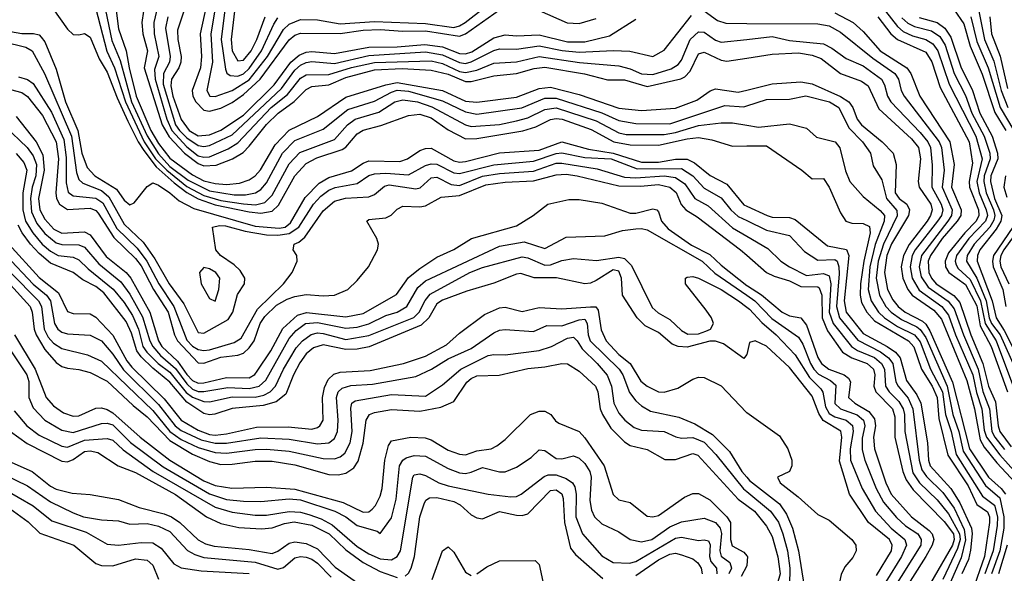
# Model space of a CAD drawing. Header units: inches. Extents: x 501365 to 657855, y 482276 to 547543.
# Tile 865 of 957: x 617442 to 620906, y 507011 to 508959. Entities that reach past the tile are written whole.
import ezdxf

# ---------------------------------------------------------------- set-up
doc = ezdxf.new("R2010")
doc.units = ezdxf.units.IN
doc.header["$MEASUREMENT"] = 0
doc.layers.add('A6510', color=7, linetype='Continuous')
doc.layers.add('A6520', color=7, linetype='Continuous')

msp = doc.modelspace()

# ---------------------------------------------------------------- linework, layer by layer
at = {"layer": 'A6510', "color": 5}
for points, elevation in [([(617732.6, 509050), (617766.8, 508886.8), (617795.4, 508815.3), (617836, 508670), (617890.7, 508550.7), (617930, 508487.6), (617970, 508443.4), (618035.1, 508395.1), (618110, 508356.7), (618196.9, 508343.1), (618236.9, 508343.1), (618271.4, 508350), (618290, 508361.8), (618310, 508385), (618366.9, 508490), (618410, 508534.9), (618510, 508573.7), (618596.6, 508643.4), (618690, 508672.4), (618750, 508704.8), (618770, 508711.1), (618810, 508708), (618930, 508674.2), (619010, 508635), (619050, 508626.5), (619209, 508649), (619290, 508683.6), (619330, 508683.7), (619490, 508632.2), (619550, 508604.4), (619610, 508594), (619730, 508593.4), (619922.5, 508657.5), (619990, 508653.3), (620000, 508656.4)], 3360), ([(618107.2, 509050), (618077, 508910), (618081.2, 508830), (618077.7, 508790), (618048.3, 508710), (618051.2, 508690), (618061.4, 508670), (618090, 508641.2), (618110, 508637.6), (618150, 508648.6), (618190, 508668.5), (618230, 508695.7), (618287.6, 508750), (618390, 508889), (618410, 508905.3), (618430, 508911.8), (618570, 508910.7), (618650, 508922.9), (618710, 508925), (618790, 508919.1), (618870, 508920.7), (618990, 508901.6), (619010.7, 508909.3), (619130, 508994.7)], 3520), ([(618141, 509070), (618115, 508910), (618120.6, 508810), (618100.1, 508710), (618110.9, 508690.9), (618130, 508688.7), (618190, 508710.5), (618250, 508747.4), (618314.1, 508830), (618370, 508925.5), (618390, 508943.6), (618430, 508960.4), (618490, 508959.1), (618570, 508944.5), (618690, 508953.2), (618870, 508946.5), (618970, 508932.1), (618990, 508937.6), (619009.9, 508950), (619077.1, 509002.9)], 3540), ([(618172.8, 509070), (618151.3, 508890), (618165.8, 508785.8), (618171.4, 508771.4), (618182.6, 508762.6), (618210, 508760.4), (618230, 508769.1), (618250, 508787.7), (618293.2, 508850), (618335.7, 508944.3), (618350, 508966.1)], 3560), ([(618205.4, 509050), (618185.6, 508890), (618190, 508849.5), (618210, 508814.8), (618230, 508817.2), (618257, 508850), (618276.9, 508890), (618305.2, 508970)], 3580), ([(617701.2, 509030), (617749.2, 508849.2), (617775.3, 508790), (617814.7, 508670), (617880.2, 508530), (617920, 508470), (617959.2, 508430), (618030, 508372.7), (618090, 508340.6), (618150, 508323.1), (618230, 508311.6), (618271.7, 508308.3), (618304, 508316), (618330, 508342.6), (618390, 508452.6), (618427.9, 508492.1), (618550, 508538.4), (618594.9, 508590), (618622.5, 508610), (618706.1, 508633.9), (618761.8, 508670), (618790, 508678), (618841.2, 508670), (618892.6, 508652.6), (619010, 508589.8), (619030, 508583.1), (619130, 508591), (619190, 508603.5), (619230, 508614.5), (619290, 508643.2), (619330, 508648.8), (619470, 508603.1), (619550, 508561.7), (619575.9, 508555.9), (619710, 508555.5), (619750, 508562.5), (619830, 508587.2), (619910, 508596.9), (619950, 508596), (620000, 508587.9)], 3340), ([(617778.6, 509010), (617790, 508927.1), (617817.2, 508850), (617826.8, 508790), (617851.9, 508690), (617903.1, 508570), (617930, 508523.4), (617970, 508472), (618050, 508413), (618090, 508393), (618130, 508382.7), (618170, 508379.7), (618215.9, 508384), (618250, 508395.5), (618270.3, 508409.7), (618288.9, 508431.1), (618341, 508519), (618390, 508571), (618490, 508618.3), (618590, 508686.7), (618729.7, 508730.3), (618770, 508738.1), (618930, 508710.6), (619010, 508673.1), (619050, 508668.8), (619190, 508686.8), (619270, 508717), (619310, 508721.6), (619410, 508696.4), (619550, 508648.2), (619630, 508639.7), (619750, 508647.6), (619824.2, 508675.8), (619871.1, 508708.9), (619890, 508716.5), (619970, 508704.3), (620000, 508711.8)], 3380), ([(618026.5, 509010), (617997.4, 508922.6), (617998.2, 508890), (618010.2, 508830), (618008.7, 508810), (618001.5, 508790), (617976.3, 508750), (617973.3, 508726.6), (617981.3, 508690), (618010, 508608.8), (618038.5, 508570), (618070, 508550.9), (618110, 508554.4), (618149.7, 508570.3), (618230, 508623.9), (618337.4, 508730), (618396.5, 508810), (618425.9, 508834.1), (618450, 508845.2), (618470, 508848.1), (618550, 508840.2), (618670, 508863.2), (618770, 508863.5), (618867.9, 508872.1), (618930, 508864.5), (618990, 508840.8), (619010, 508839), (619033.3, 508846.7), (619110, 508895.7), (619150, 508906), (619190, 508902.6), (619270, 508906.3), (619370, 508882), (619430, 508881.4), (619517, 508903), (619610, 508961.9)], 3480), ([(617558.5, 508998.5), (617610, 508926.2), (617630, 508907.6), (617650, 508905.7), (617670, 508910.3), (617690, 508897.6), (617722.1, 508822.1), (617750, 508774.7), (617784.7, 508684.7), (617822.8, 508602.8), (617858.4, 508530), (617878.7, 508498.7), (617922, 508442), (617985.4, 508385.4), (618030, 508351.2), (618070, 508328.6), (618130, 508307.7), (618250, 508282.8), (618290, 508278.6), (618330, 508285.2), (618352.7, 508307.3), (618410, 508410.1), (618450, 508453.7), (618487, 508473), (618577.2, 508502.8), (618590, 508511.3), (618630, 508557.7), (618650, 508571.2), (618712.5, 508587.5), (618810, 508622.7), (618850, 508627.6), (618890, 508614.1), (618950, 508572), (619010, 508540.4), (619050, 508541.5), (619212, 508568), (619258, 508582), (619310, 508608.7), (619330, 508612.3), (619350.5, 508609.5), (619452.5, 508572.5), (619533, 508530), (619590, 508519.1), (619690, 508518), (619790, 508540.7), (619830, 508545.2), (619876.9, 508536.9), (619950, 508514.9), (620000, 508515.4)], 3320), ([(617877.9, 508990), (617871.8, 508950), (617875.6, 508910), (617891.2, 508850), (617879.8, 508790), (617943.5, 508590), (617967.5, 508547.5), (618022.1, 508490), (618070, 508453.2), (618090, 508445.6), (618132.9, 508447.1), (618190.3, 508469.7), (618227.8, 508492.2), (618250, 508513.9), (618310, 508590.5), (618351, 508630), (618408.2, 508671.8), (618450, 508713.6), (618470, 508723.9), (618530, 508730.7), (618590, 508756), (618690, 508782.8), (618787.5, 508787.5), (618890, 508781.8), (618950, 508767.9), (619010, 508742.1), (619030, 508741.7), (619110, 508761.8), (619190, 508769.8), (619251.8, 508788.2), (619290, 508792.5), (619429.4, 508769.4), (619510, 508748.3), (619570, 508747.3), (619650, 508724.7), (619768.5, 508751.5), (619782, 508758), (619801.3, 508778.7), (619830, 508838.9), (619850, 508844.7), (619910, 508817), (619930, 508813.5), (620000, 508824.5)], 3420), ([(617923.5, 508990), (617914.5, 508950), (617915.6, 508910), (617931.9, 508830), (617916.2, 508783.8), (617918.5, 508750), (617960, 508610), (617977.3, 508570), (618030, 508512.6), (618070, 508481), (618090, 508475.3), (618110, 508476.4), (618175.2, 508504.8), (618210, 508526.2), (618327, 508650), (618384.2, 508695.8), (618430, 508753.6), (618450, 508765.6), (618530, 508766.6), (618610, 508791.3), (618690, 508809.4), (618890, 508814.7), (618930, 508805.5), (618990, 508777.6), (619010, 508773.8), (619050, 508782.4), (619110, 508806.3), (619190, 508811.4), (619270, 508830), (619411.2, 508808.8), (619550, 508796.8), (619590, 508786.8), (619630, 508769.2), (619670, 508766.4), (619733.8, 508786.2), (619758.5, 508801.5), (619770, 508816.6), (619801.6, 508890), (619830, 508917.3), (619850, 508915.8), (619890, 508887.7), (619910, 508880.1), (620000, 508889.9)], 3440), ([(617963.1, 508970), (617954.9, 508930), (617972, 508830), (617969.2, 508810), (617947.5, 508770), (617946.9, 508733.1), (617990.7, 508590), (618003.8, 508570), (618030, 508543.8), (618070, 508516.3), (618090, 508513.2), (618110, 508516.7), (618190, 508554.4), (618362.7, 508717.3), (618410, 508782.3), (618430, 508799.5), (618450, 508808.6), (618470, 508812.3), (618550, 508805.6), (618670, 508834), (618870, 508846.1), (618930, 508836.4), (618990, 508808.4), (619010, 508805.9), (619030, 508810.7), (619110, 508851.4), (619130, 508856.7), (619190, 508855.2), (619270, 508867.1), (619351.1, 508851.1), (619410, 508844.7), (619530.7, 508850.7), (619589.1, 508849.1), (619670, 508830.2), (619710, 508852.2), (619806.2, 508973.8)], 3460), ([(619270, 508992.3), (619368.2, 508948.2), (619410, 508945.9), (619470, 508963.5)], 3520), ([(619850, 508990.1), (619896.8, 508956.9), (619927, 508947), (620000, 508946.6)], 3460), ([(617410, 508917.5), (617450, 508910.5), (617491.1, 508911.1), (617510, 508906.5), (617518.1, 508898.1), (617530, 508881.8), (617570, 508785.1), (617602.9, 508670), (617646.1, 508570), (617660.5, 508490), (617678.9, 508438.9), (617706.6, 508410), (617782.7, 508362.7), (617810, 508324.1), (617830, 508307.8), (617844.7, 508315.3), (617890, 508372.7), (617910, 508384.9), (617930, 508376.9), (617970, 508350), (618002.6, 508322.6), (618054.7, 508294.7), (618270, 508232.5), (618354.6, 508225.4), (618376.1, 508230), (618395.1, 508244.9), (618446.5, 508333.5), (618495.9, 508384.1), (618530, 508403.6), (618610, 508427.2), (618650, 508455.1), (618670, 508463), (618779.2, 508460.8), (618806.2, 508470), (618850, 508499.5), (618870, 508506.6), (618890, 508507.2), (618970, 508462.6), (618990, 508458.2), (619010, 508459.9), (619130, 508491.5), (619270, 508500.7), (619350, 508529.4), (619443.5, 508503.5), (619530.1, 508489.9), (619630, 508458.7), (619690, 508458.2), (619750, 508469.1), (619790, 508469), (619815.9, 508455.9), (619871.3, 508411.3), (619930, 508380.9), (619990, 508307.7), (620000, 508303.1)], 3280), ([(617382.9, 508882.9), (617463.1, 508863.1), (617486.4, 508850), (617529.6, 508769.6), (617623.9, 508550), (617641.7, 508421.7), (617650, 508397.3), (617664.7, 508384.7), (617730, 508359), (617756, 508336), (617810, 508240.1), (617876.3, 508176.3), (617917.8, 508117.8), (617967.5, 508030), (618019.2, 507959.2), (618070, 507859.3), (618090, 507856.9), (618175, 507905), (618192.2, 507930), (618207.9, 507992.2), (618233, 508030), (618233.6, 508050), (618217.5, 508077.5), (618197.1, 508097.1), (618149.1, 508130), (618132.1, 508150), (618120.4, 508230), (618144.6, 508235.4), (618166, 508234), (618235.7, 508215.6), (618310, 508202.8), (618350, 508201.3), (618390, 508207.4), (618423.9, 508230), (618475.5, 508310), (618501.8, 508338.2), (618530, 508359.4), (618551.5, 508368.5), (618630, 508383.1), (618670, 508410.9), (618690, 508416.6), (618730, 508419), (618810, 508413.6), (618870, 508446.6), (618890, 508452.3), (618910, 508450.7), (618970, 508420.7), (618990, 508417.7), (619110, 508449.3), (619250, 508461.5), (619330, 508488.4), (619350, 508490.4), (619430, 508474), (619523.5, 508470), (619614.5, 508434.5), (619770, 508435.7), (619810.6, 508410.6), (619850, 508367), (619910, 508332.1), (619944, 508290), (619970, 508267), (620000, 508252.5)], 3260), ([(617437.9, 508757.9), (617470, 508749.4), (617490, 508734.5), (617553.9, 508633.9), (617597.8, 508537.8), (617605.7, 508474.4), (617605.1, 508385.1), (617612.8, 508352.8), (617630, 508339.6), (617710, 508332), (617734.5, 508314.5), (617784.3, 508224.3), (617855, 508155), (617889.3, 508110), (617931.1, 508030), (617984.5, 507950), (618030, 507831.3), (618050, 507810.7), (618070, 507799.2), (618090, 507795.1), (618110, 507797.9), (618196.8, 507823.2), (618221, 507839), (618278.6, 507941.4), (618370.7, 508030), (618400.4, 508070), (618418.3, 508110), (618416.9, 508130), (618404, 508150), (618407.2, 508170), (618423.8, 508176.2), (618445.3, 508194.7), (618510, 508287), (618550, 508321), (618588.4, 508331.6), (618670, 508336.5), (618690, 508344.5), (618725.8, 508374.2), (618741.6, 508378.4), (618836.2, 508363.8), (618851.6, 508368.4), (618890, 508402.7), (618910, 508405.1), (618960, 508380), (618990, 508376.6), (619070, 508408.4), (619130, 508418.4), (619250, 508426.1), (619330, 508454.7), (619350, 508455.1), (619474.1, 508434.1), (619570, 508405.8), (619610, 508403.5), (619710, 508409.9), (619750, 508404.2), (619782.1, 508382.2), (619817.3, 508330), (619864.9, 508304.9), (619950, 508226.9), (620000, 508197.3)], 3240), ([(617410, 508713.5), (617450, 508702.8), (617470, 508688.8), (617522.1, 508622.1), (617570.3, 508530), (617578.7, 508470), (617569.2, 508350), (617572.1, 508330), (617582.4, 508310), (617610, 508291.3), (617690, 508296), (617710, 508287.5), (617718.3, 508278.3), (617773.3, 508193.3), (617850, 508119), (617870, 508093.6), (617913.3, 508010), (617964.5, 507930), (617987.1, 507850), (617996.9, 507830), (618070, 507752.5), (618090, 507751.4), (618150, 507772.4), (618210, 507778.5), (618230, 507786.4), (618250, 507804.7), (618266.6, 507830), (618288.1, 507890), (618304.5, 507915.5), (618345.5, 507954.5), (618383.6, 507976.4), (618410, 507986), (618450, 507992.3), (618510, 507987.5), (618549.5, 507990), (618596, 508010), (618630, 508041.5), (618668.8, 508090), (618701, 508150), (618704, 508170), (618698.9, 508190), (618663, 508250), (618670, 508256.5), (618730, 508262.4), (618748.6, 508271.4), (618770, 508292.7), (618790, 508303.5), (618850, 508300.4), (618870, 508304.4), (618924.8, 508335.2), (618990, 508340.3), (619081.7, 508378.3), (619150, 508387.6), (619250, 508392.7), (619330, 508414.1), (619364.4, 508415.6), (619403.2, 508410), (619550, 508374.4), (619625.9, 508374.1), (619690, 508379.6), (619730, 508370.5), (619751.3, 508351.3), (619769.1, 508309.1), (619785.6, 508290), (619826, 508266), (619978, 508150), (620000, 508130.9)], 3220), ([(617430, 508618.8), (617500, 508530), (617523.7, 508483.7), (617528.1, 508430), (617508.3, 508330), (617513.4, 508290), (617530, 508257.9), (617562.7, 508222.7), (617590, 508208.2), (617670, 508212.6), (617690, 508203), (617746.2, 508126.2), (617817.1, 508070), (617832.6, 508050), (617899.7, 507930), (617930.8, 507830), (617942.5, 507810), (617997.8, 507757.8), (618030, 507710.8), (618050.4, 507690.4), (618070, 507680.9), (618090, 507681.5), (618170, 507700.4), (618250, 507699.6), (618269.2, 507710.8), (618277.8, 507722.2), (618325.6, 507794.4), (618367.6, 507872.4), (618419.9, 507920.1), (618451, 507929), (618590, 507913.4), (618650, 507925.7), (618767.6, 507992.4), (618810, 508051.9), (618850, 508084.4), (618910, 508123.6), (618969, 508151), (619031.9, 508190), (619190, 508234.3), (619248.7, 508270), (619300.5, 508310), (619373.7, 508326.3), (619410, 508326.3), (619490, 508313.4), (619590, 508279.2), (619610, 508279.2), (619670, 508294.5), (619683.2, 508290), (619690, 508283.5), (619700.7, 508250), (619723.8, 508223.8), (619805.9, 508165.9), (619870, 508133.6), (619910, 508095.5), (620000, 508024.7)], 3180), ([(617390, 508584.7), (617468.6, 508510), (617490, 508480.6), (617500.8, 508450), (617499.1, 508410), (617486, 508370), (617479.5, 508330), (617483.7, 508283.7), (617502.6, 508242.6), (617530, 508206.8), (617570, 508174.4), (617590, 508168), (617650, 508167.4), (617670, 508158.9), (617720.1, 508100.1), (617797.4, 508037.4), (617830, 507993.6), (617873.9, 507913.9), (617899.7, 507830), (617910, 507810), (617937.5, 507777.5), (617990, 507732.6), (618030, 507678.1), (618050, 507659.5), (618070, 507651.5), (618090, 507651.1), (618174.2, 507665.8), (618250, 507661.4), (618284.8, 507670), (618308.4, 507691.6), (618390, 507837.9), (618414.4, 507865.6), (618447.8, 507890), (618490, 507894.5), (618590, 507874), (618630, 507878.1), (618670, 507889.4), (618730, 507918.4), (618770, 507930.3), (618804.6, 507950), (618843.1, 508016.9), (618870, 508040.6), (619130, 508162.6), (619217.3, 508177.3), (619290, 508153.9), (619365.3, 508194.7), (619501.1, 508198.9), (619562.4, 508217.6), (619610, 508223.6), (619630, 508225.1), (619650, 508219.6), (619842.9, 508110), (619887.9, 508067.9), (620000, 507989.7)], 3160), ([(617430, 508488.8), (617456.4, 508456.4), (617466.8, 508430), (617453.1, 508350), (617453.4, 508290), (617462.9, 508250), (617488.2, 508210), (617521.1, 508170), (617550, 508144.5), (617577.7, 508130), (617630, 508123.4), (617650, 508114.8), (617682.4, 508082.4), (617771.2, 508011.2), (617810, 507964.5), (617838.7, 507918.7), (617860.6, 507870), (617875.2, 507810), (617888.8, 507790), (617928.7, 507750), (617970, 507718.8), (618028.1, 507648.1), (618050, 507630.9), (618090, 507616.5), (618110, 507615.3), (618190, 507632.2), (618270, 507630.7), (618301.6, 507638.4), (618322.8, 507650), (618342.5, 507670), (618370.6, 507730), (618415.1, 507804.9), (618436.5, 507830), (618467.7, 507852.3), (618490, 507857.9), (618510, 507855.4), (618590, 507834.6), (618670, 507847.8), (618828.6, 507911.4), (618848.1, 507930), (618868.5, 507971.5), (618886, 507994), (619025.3, 508070), (619070, 508088), (619210, 508125.5), (619230, 508121.3), (619290, 508095.7), (619310, 508096.6), (619350, 508112), (619390, 508119.5), (619471.6, 508111.6), (619550, 508124.3), (619570, 508119.3), (619594.4, 508094.4), (619667.3, 507947.3), (619688, 507928), (619730, 507904), (619770, 507865.9), (619792.6, 507852.6), (619830, 507854.1), (619856.7, 507863.3), (619872.1, 507870), (619883.3, 507890), (619876.3, 507910), (619857.7, 507937.7), (619785.2, 508030), (619784.7, 508050), (619790, 508054), (619810, 508056.2), (619829.8, 508050.2), (619910.1, 508010), (619971.2, 507970), (620000, 507948)], 3140), ([(620000, 507781.6), (619999.7, 507780.3), (619990, 507767.8), (619918.5, 507818.5), (619890, 507828), (619870, 507828.2), (619790, 507807), (619759.2, 507810), (619738.2, 507818.2), (619690, 507859.3), (619642.2, 507882.2), (619615, 507910), (619562.4, 507990), (619559.1, 508050), (619550, 508074.7), (619530, 508079.3), (619470, 508041.3), (619450, 508032.5), (619430, 508030), (619331, 508051), (619251.6, 508051.6), (619205.8, 508065.8), (619190, 508064.6), (619110, 508032), (619015.5, 508004.5), (618930, 507972.9), (618910, 507959.4), (618881.1, 507910), (618855.1, 507884.9), (618671.1, 507808.9), (618630, 507799.9), (618590, 507799.3), (618510, 507815.1), (618475.3, 507804.7), (618450, 507783.2), (618427.9, 507752.1), (618405.6, 507710), (618378.5, 507641.5), (618344.7, 507615.3), (618298.2, 507601.8), (618190, 507590.9), (618128.1, 507571.9), (618110, 507569.4), (618090, 507574.3), (618030, 507614), (617970, 507684.4), (617910, 507733.5), (617870, 507772.9), (617854.3, 507794.3), (617836, 507856), (617816.9, 507896.9), (617738.1, 507998.1), (617710, 508020.7), (617664.5, 508044.5), (617630, 508070.3), (617550, 508102.7), (617510, 508136.6), (617480.4, 508170), (617450.2, 508210), (617436.4, 508236.4)], 3120), ([(617403.4, 508170), (617510, 508051.9), (617578.1, 507998.1), (617610, 507932.9), (617630, 507925.5), (617690, 507924.5), (617710, 507913.2), (617770, 507849.7), (617819.1, 507759.1), (617836.9, 507736.9), (617950, 507625.1), (618010, 507550.5), (618070, 507514.9), (618110, 507500.4), (618130, 507498.1), (618170, 507502.4), (618274.8, 507525.2), (618386.4, 507526.4), (618470, 507519.2), (618490, 507524), (618498.4, 507530), (618509.9, 507550.1), (618507.7, 507630), (618515, 507665), (618527, 507693), (618547.5, 507712.4), (618570, 507718.9), (618674.7, 507725.2), (618792.1, 507750), (618870, 507776), (618944.2, 507815.8), (618990, 507856.3), (619078, 507922), (619130, 507946.1), (619150, 507947.8), (619210, 507932.5), (619270, 507946.4), (619350, 507942), (619450, 507949.3), (619468.6, 507948.6), (619477.6, 507937.6), (619487.8, 507867.8), (619506, 507830), (619550, 507781.7), (619589.6, 507749.6), (619627.8, 507687.8), (619650.1, 507670.1), (619690, 507650.1), (619710, 507648.3), (619757.2, 507662.8), (619810, 507694.1), (619830, 507701.2), (619850, 507700.5), (619910, 507671.6), (619998.5, 507578.5), (620000, 507577.4)], 3080), ([(617394.5, 508130), (617490, 508029.4), (617536, 507990), (617550.2, 507970), (617564.1, 507890), (617576.7, 507870), (617590, 507859.7), (617610, 507854.2), (617690, 507849.7), (617730, 507829.3), (617770, 507782.3), (617807.1, 507727.1), (617930, 507605.1), (617988.9, 507530), (618010, 507514.1), (618080.9, 507480.9), (618130, 507469.2), (618170, 507469.2), (618290, 507488.1), (618390, 507482.9), (618490, 507467.2), (618529.2, 507470.8), (618550, 507485.8), (618560.4, 507510), (618562.1, 507550), (618556.3, 507630), (618563.1, 507650), (618576.8, 507663.2), (618607.6, 507672.4), (618682.8, 507677.2), (618835.6, 507704.4), (618890.6, 507729.4), (618950, 507766.3), (619030, 507802.4), (619110, 507857.5), (619130, 507866.5), (619150.3, 507869.7), (619250, 507862.5), (619296.8, 507883.2), (619350, 507881.8), (619410, 507903.4), (619430, 507906), (619438.9, 507890), (619442.6, 507850), (619449.2, 507830), (619551.1, 507730), (619564.7, 507710), (619587.4, 507647.4), (619610, 507618.9), (619630, 507600.8), (619661.7, 507581.7), (619760.8, 507560.8), (619817.7, 507537.7), (619880, 507500), (619939.7, 507439.7), (619983.2, 507370), (620000, 507350.1)], 3060), ([(617410, 508070), (617507.8, 507970), (617518.4, 507950), (617528.6, 507870), (617542.6, 507842.6), (617560.8, 507820.8), (617590, 507802.2), (617680.6, 507780.6), (617730, 507758.1), (617910, 507584.7), (617970.5, 507510.5), (618010, 507482.7), (618070, 507454.7), (618130, 507436.8), (618170, 507434.4), (618270, 507447.4), (618310, 507448), (618390, 507440.8), (618510, 507415), (618550, 507414.1), (618570, 507421.1), (618585.7, 507434.3), (618604.3, 507470), (618611.5, 507510), (618607.2, 507592.8), (618610.3, 507609.7), (618622, 507618), (618750, 507640.4), (618870, 507634.7), (618930, 507674.3), (618994.3, 507730), (619090, 507777.5), (619110, 507781.4), (619150, 507779.9), (619270, 507795.7), (619313.2, 507810), (619370, 507839.3), (619390, 507842.2), (619403.1, 507830), (619421, 507801), (619473.6, 507750), (619508.6, 507708.6), (619524.2, 507670), (619532.9, 507610), (619550, 507574.7), (619570.9, 507550), (619604.2, 507524.2), (619630, 507514.7), (619710, 507510), (619751.1, 507491.1), (619770, 507486.7), (619810, 507488.8), (619850, 507472.5), (619891.5, 507430), (619989, 507309), (620000, 507299.8)], 3040), ([(617410, 508026.1), (617478.8, 507950), (617485.9, 507930), (617492.4, 507870), (617499.8, 507850), (617530, 507798.5), (617570, 507753.4), (617590, 507739.5), (617610, 507732.7), (617650, 507728.8), (617690, 507718.3), (617750, 507687.8), (617841.4, 507601.4), (617890, 507561.7), (617970, 507478.3), (618050, 507430.4), (618110, 507405.4), (618150, 507394.6), (618190, 507395.4), (618270, 507406.2), (618330, 507405.8), (618410, 507393.3), (618530, 507359.3), (618562.1, 507357.8), (618590, 507363.5), (618618, 507382), (618633.4, 507406.6), (618650.3, 507469.7), (618661.1, 507550), (618673.1, 507570), (618690, 507577.6), (618750, 507588.2), (618850, 507582.4), (618924.2, 507595.8), (618970, 507616.2), (619015.8, 507684.2), (619030, 507697.4), (619050, 507706.1), (619129.1, 507709.1), (619230, 507732.6), (619290, 507738), (619350, 507750.1), (619370, 507748.9), (619410, 507722.8), (619467.9, 507670), (619476.5, 507650), (619484.9, 507590), (619492.2, 507570), (619521.8, 507521.8), (619570, 507474.2), (619590, 507461.1), (619650, 507447), (619711.6, 507411.6), (619750, 507411.7), (619810, 507433.5), (619827.7, 507427.7), (619970, 507272.9), (620000, 507250.4)], 3020), ([(617387.5, 507830), (617466.7, 507710), (617473.8, 507686.2), (617474.5, 507630), (617490, 507594.1), (617530, 507550.1), (617590, 507514.9), (617630, 507506.6), (617730, 507539), (617750, 507540), (617770, 507533.3), (617832.1, 507472.1), (617946.6, 507386.6), (618110, 507291.1), (618170, 507271.7), (618230, 507264.8), (618290, 507264.4), (618390, 507273.9), (618430, 507269.6), (618551.2, 507230), (618590.1, 507210), (618630, 507180.1), (618699.6, 507159.6), (618710, 507151), (618750, 507207.2), (618767.1, 507272.9), (618778.8, 507390), (618790.2, 507409.8), (618801.8, 507418.2), (618830, 507425.5), (618870, 507423.3), (618950, 507379.8), (618990, 507365.5), (619010, 507363.1), (619030, 507367.3), (619070, 507383.9), (619130, 507368.3), (619150, 507368.1), (619190, 507385.2), (619241.4, 507418.6), (619270, 507445.8), (619290, 507443), (619330, 507415.6), (619350, 507413.7), (619390, 507425.2), (619410, 507416.5), (619430, 507397.9), (619447.9, 507370), (619452.7, 507350), (619447.7, 507267.7), (619453.9, 507233.9), (619464.9, 507210), (619490, 507185.6), (619550, 507156.9), (619590.4, 507130.4), (619630, 507122), (619666.2, 507130), (619730, 507174.6), (619770, 507192.1), (619850, 507204.9), (619890.1, 507190), (619906.9, 507170), (619911.4, 507151.4), (619905.5, 507090), (619910, 507071.5), (619940.1, 507050), (619945.9, 507030), (619937.5, 507010)], 2960), ([(617423.3, 507850), (617496.6, 507730), (617535.4, 507630), (617560.9, 507600.9), (617595.7, 507575.7), (617630, 507564.9), (617650, 507566.1), (617710, 507592.2), (617730, 507593.7), (617750, 507587.9), (617770, 507576.4), (617865.7, 507490), (617970, 507409.8), (618090, 507337.4), (618130, 507320.1), (618188.9, 507311.1), (618310, 507314.6), (618410, 507307.3), (618580.2, 507260.2), (618650, 507226.4), (618670, 507227.6), (618682.7, 507237.3), (618693.9, 507250), (618710, 507282.3), (618717, 507310), (618726.6, 507410), (618739.1, 507460.9), (618750, 507477.2), (618818, 507490), (618868.4, 507488.4), (618890, 507481), (618950, 507444.5), (618990, 507430.1), (619010, 507428.8), (619050, 507441.9), (619100.5, 507450), (619120.6, 507459.4), (619150, 507481.7), (619239.1, 507570), (619270, 507582.5), (619290, 507581.6), (619310.4, 507570.3), (619327.4, 507547.4), (619339.3, 507539.3), (619410, 507510.6), (619430, 507488.7), (619497.9, 507390), (619530, 507288.8), (619550.2, 507270.2), (619590, 507260.5), (619650, 507213), (619670, 507210.1), (619690, 507215.4), (619781.1, 507278.9), (619810, 507292.4), (619830, 507292.7), (619870, 507269.7), (619929.9, 507209.9), (619942.5, 507190), (619942.9, 507130), (619948.4, 507108.4), (619990, 507086.2), (620000, 507073.5)], 2980), ([(617423.1, 507583.1), (617467.2, 507530), (617510, 507497.8), (617590, 507459.3), (617610, 507454.8), (617670, 507480.1), (617750, 507486.3), (617770, 507480.2), (617805.9, 507445.9), (617912, 507370), (618130, 507244.4), (618190, 507226.7), (618270, 507216.2), (618310, 507215.7), (618390, 507229.2), (618430, 507226.4), (618458.8, 507218.8), (618502.6, 507202.6), (618541.7, 507181.7), (618630, 507106.2), (618670, 507079.9), (618710, 507061.9), (618750, 507059.1), (618770, 507070), (618782.3, 507090), (618825.4, 507350), (618830, 507357.9), (618850, 507361.3), (618870, 507356), (618917, 507330), (618950, 507319.6), (619090.1, 507290.1), (619170, 507280.2), (619190, 507281.8), (619205.9, 507290), (619287.9, 507352.1), (619301.9, 507358.1), (619330, 507357.6), (619365.2, 507345.2), (619387, 507330), (619395.3, 507315.3), (619399.6, 507290), (619398.6, 507210), (619422.8, 507150), (619490, 507073.1), (619530, 507049.1), (619587.2, 507047.2), (619610, 507053.3), (619750, 507135.5), (619770, 507138.8), (619830, 507127.1), (619850, 507129.7), (619865.8, 507125.8), (619871.9, 507111.9), (619869.2, 507070), (619873.4, 507053.4), (619893.4, 507030), (619894.8, 507010)], 2940), ([(617410.1, 507510), (617468, 507468), (617590, 507406.1), (617610, 507403.6), (617630, 507412), (617670, 507439.5), (617690, 507442.4), (617716.8, 507436.8), (617788.1, 507390), (617850, 507366.1), (617990, 507289), (618099.6, 507210), (618150, 507186.5), (618213.2, 507173.2), (618292.4, 507167.6), (618330, 507171.1), (618373.4, 507186.6), (618407.4, 507192.6), (618470, 507180.3), (618530.4, 507150.4), (618590, 507093.6), (618650, 507049.4), (618710, 507017.8), (618770, 506996.5)], 2920), ([(617350, 507429.8), (617486.3, 507370), (617550, 507318.1), (617570, 507307.8), (617627.1, 507292.9), (617690, 507288.6), (617790, 507271.7), (617862.7, 507242.7), (617950, 507220.9), (617976.4, 507210), (618005.3, 507190), (618070, 507129.2), (618095.4, 507115.4), (618126.5, 507106.5), (618250, 507095.5), (618330, 507080.7), (618350, 507089.1), (618390, 507117.1), (618410, 507122.4), (618450, 507116.6), (618490, 507097.6), (618552.5, 507032.5), (618650, 506964)], 2880), ([(617390, 507358.1), (617470, 507318.7), (617550, 507263.2), (617630, 507223.8), (617666, 507210), (617730, 507199.6), (617790, 507195.9), (617830, 507184.7), (617890, 507186.7), (617930, 507177.6), (617970, 507158.7), (618032.1, 507092.1), (618057.7, 507077.7), (618090, 507067.2), (618270, 507050.9), (618350, 507026.1), (618370, 507031.7), (618410, 507066.1), (618430, 507070.4), (618450, 507068.3), (618470, 507061.3), (618490, 507047.4), (618537.8, 506997.8)], 2860), ([(617384.4, 507310), (617490, 507249.1), (617555.5, 507195.5), (617676, 507156), (617750, 507114.1), (617790, 507110.5), (617870, 507120.2), (617910, 507118.2), (617939.8, 507099.8), (617984.8, 507044.8), (618010.6, 507030.6), (618080.6, 507020.6), (618250, 507010.3)], 2840), ([(618798.1, 507001.9), (618810, 507011.7), (618819.2, 507030), (618830.8, 507070), (618850, 507210.2), (618864.6, 507255.4), (618871.6, 507268.4), (618883.4, 507276.6), (618910, 507278.4), (618970, 507264.1), (618991.9, 507251.9), (619030, 507217.5), (619050, 507206.1), (619070, 507202.7), (619130, 507228.4), (619190, 507216), (619210, 507214.8), (619230, 507220.4), (619310, 507302.4), (619330, 507305.1), (619350, 507291), (619354.5, 507274.5), (619358.9, 507190), (619379.6, 507099.6), (619397.6, 507077.6), (619493.2, 506993.2)], 2920), ([(617367.1, 507267.1), (617472, 507192), (617512.4, 507152.4), (617632.1, 507110), (617710, 507045.8), (617730, 507039.1), (617770, 507037.3), (617850, 507061.8), (617890, 507058.1), (617910, 507040.1), (617930.4, 506990.4)], 2820), ([(618892.8, 506990), (618930, 507090.2), (618950, 507104.2), (618970, 507086.4), (619010, 507015.8), (619030, 507003.6)], 2880), ([(619610, 507003.6), (619690, 507059.2), (619730, 507079.2), (619750, 507081.8), (619770, 507076.3), (619810, 507062.9), (619828.6, 507048.6), (619839.8, 507030), (619843.6, 507010)], 2920), ([(619050, 507009), (619085.6, 507034.4), (619130, 507055.8), (619256, 507056), (619270, 507043), (619289.3, 506949.3)], 2880), ([(620000, 507037.7), (619980, 507000)], 2980)]:
    msp.add_lwpolyline(points, dxfattribs=dict(at, elevation=elevation))
at = {"layer": 'A6510', "color": 5, "elevation": 3280}
msp.add_lwpolyline([(618090, 508087.5), (618074.8, 508070), (618080.1, 508030), (618110, 507979), (618130, 507968.6), (618143.1, 508010), (618146.7, 508050), (618132.6, 508070), (618110, 508082.6)], close=True, dxfattribs=at)
at = {"layer": 'A6520', "color": 5}
for points, elevation in [([(620310, 508984.1), (620374.4, 508950), (620410, 508918.5), (620469.5, 508850), (620563.4, 508790), (620577.9, 508770), (620608.8, 508690), (620714.5, 508530), (620730.2, 508450), (620720.6, 508370), (620754.9, 508290), (620752.9, 508270), (620740.7, 508250), (620688.1, 508190), (620646.1, 508130), (620638.7, 508110), (620640.8, 508070), (620649.7, 508049.7), (620666.7, 508030), (620729.3, 507989.3), (620750, 507964.9), (620788.5, 507850), (620831.3, 507750), (620850.5, 507670.5), (620875, 507615), (620885, 507530), (620891.1, 507510), (620930, 507456.3)], 3480), ([(620488.3, 508990), (620530, 508935), (620550, 508918.3), (620582.9, 508902.9), (620630.2, 508890.2), (620654.8, 508874.8), (620672.4, 508850), (620712.6, 508732.6), (620806.5, 508550), (620828.6, 508470), (620809.8, 508389.8), (620817.7, 508350), (620843, 508290), (620847, 508270), (620840.2, 508250), (620782, 508190), (620738.3, 508130), (620732.9, 508110), (620736.7, 508096.7), (620744.4, 508084.4), (620785.8, 508045.8), (620822.7, 507970), (620838.6, 507890), (620877.8, 507830), (620935.7, 507675.7)], 3540), ([(620730, 508994.1), (620764.5, 508944.5), (620786.5, 508866.5), (620828.2, 508768.1), (620872.7, 508632.7), (620911.9, 508570)], 3620), ([(620816.6, 508990), (620836.9, 508890), (620870, 508813.1), (620895.5, 508710), (620918.9, 508650)], 3660), ([(620000, 508946.6), (620250, 508945.4), (620290, 508938.1), (620330, 508916), (620444.2, 508824.2), (620521, 508770), (620534.2, 508750), (620543.9, 508710), (620553.6, 508690), (620677.6, 508530), (620685.4, 508510), (620694.2, 508430), (620688.1, 508370), (620723.4, 508290), (620720, 508270), (620707.3, 508250), (620615.3, 508130), (620606.7, 508090), (620614.2, 508054.2), (620638.1, 508018.1), (620708.6, 507968.6), (620730, 507942), (620762.3, 507850), (620814.1, 507730), (620831.1, 507651.1), (620853.9, 507590), (620862.8, 507510), (620872.6, 507490), (620906.6, 507446.6)], 3460), ([(620461.7, 508970), (620507.1, 508910), (620530, 508890.3), (620630, 508845.5), (620651.7, 508811.7), (620680.8, 508720.8), (620782.8, 508530), (620795, 508455), (620782.9, 508390), (620783.8, 508370), (620815.2, 508290), (620816.7, 508270), (620807.4, 508250), (620767.7, 508210), (620710, 508139.2), (620698.6, 508110), (620699.9, 508090), (620711, 508070), (620770, 508027.4), (620810, 507952.2), (620821.8, 507881.8), (620859.6, 507810), (620917.5, 507650)], 3520), ([(620546, 508966), (620567.2, 508947.2), (620590, 508936), (620650, 508920.8), (620679.8, 508899.8), (620697.8, 508870), (620730.3, 508770.3), (620770, 508692.3), (620792.5, 508630), (620835.3, 508550), (620855.7, 508490), (620857, 508470), (620835.7, 508410), (620834.2, 508390), (620842.6, 508350), (620867.9, 508290), (620873.2, 508270), (620870, 508254.6), (620855.6, 508230), (620800.3, 508170), (620776, 508130), (620772.9, 508110), (620809.9, 508049.9), (620842.2, 507970), (620853.4, 507910), (620861.2, 507890), (620891.8, 507850), (620947.1, 507727.1)], 3560), ([(620607.3, 508967.3), (620670, 508949.5), (620697.4, 508930), (620718.4, 508898.4), (620753.4, 508793.4), (620794.5, 508710), (620820.1, 508630), (620863.6, 508550), (620882.5, 508490), (620883, 508470), (620859, 508410), (620857.7, 508390), (620871.8, 508330), (620897.6, 508270), (620894.3, 508250), (620877.9, 508222), (620820.8, 508150), (620812.1, 508130), (620810.6, 508110), (620863.2, 507970), (620877.2, 507910), (620905.5, 507865.5), (620974.9, 507730)], 3580), ([(620789, 508969), (620810, 508883), (620849.2, 508790), (620891.6, 508650), (620940.1, 508570)], 3640), ([(620855.4, 508970), (620861.4, 508910), (620891.5, 508831.5), (620917.9, 508717.9)], 3680), ([(620000, 508889.9), (620090, 508899.8), (620150, 508886.8), (620270, 508874.6), (620299.7, 508859.7), (620350, 508823.3), (620410, 508797.1), (620474.3, 508750), (620484.9, 508730), (620495.3, 508690), (620506.7, 508670), (620610, 508562.2), (620637, 508530), (620647.2, 508510), (620652.8, 508447.2), (620651.7, 508370), (620683.7, 508310), (620689.5, 508290), (620684.8, 508270), (620671.7, 508250), (620593, 508150), (620582.6, 508130), (620575, 508090), (620582.6, 508050), (620607.2, 508007.2), (620686.7, 507950), (620710, 507919.9), (620735.1, 507850), (620795.5, 507710), (620808, 507648), (620827.3, 507590), (620835.4, 507515.4), (620843.1, 507490), (620890, 507428.7), (620978.1, 507330)], 3440), ([(620000, 508824.5), (620090, 508838.6), (620182.5, 508842.5), (620230, 508834.8), (620262.5, 508822.5), (620330, 508769.8), (620403.6, 508743.6), (620427.1, 508727), (620465.3, 508645.3), (620579.8, 508539.8), (620604.8, 508510), (620612, 508470), (620603.7, 508390), (620606.2, 508370), (620648.2, 508310), (620652.5, 508290), (620646.8, 508270), (620634.5, 508250), (620571.7, 508168.4), (620551.5, 508130), (620543.8, 508090), (620549.4, 508049.4), (620566.9, 508010), (620581.7, 507990), (620657.9, 507937.9), (620685.4, 507905.4), (620774.9, 507690), (620801.2, 507590), (620821.3, 507481.3), (620835.8, 507455.8), (620880.1, 507400.1), (620945.5, 507330)], 3420), ([(620000, 508711.8), (620090, 508734.2), (620190, 508740.8), (620230, 508734.3), (620329.7, 508689.7), (620359.7, 508670), (620373.3, 508650), (620388.8, 508610), (620404, 508590), (620476.8, 508530), (620515.4, 508490), (620525.5, 508450), (620522.8, 508350), (620536.5, 508330), (620562.8, 508310), (620572.8, 508290), (620569.1, 508270), (620510, 508170.8), (620493.2, 508130), (620484.4, 508070), (620495, 508010), (620513.8, 507973.8), (620533, 507950), (620557.9, 507930), (620618.3, 507898.3), (620630, 507888.3), (620644.7, 507864.7), (620723.6, 507683.6), (620783.6, 507450), (620850.2, 507350.2), (620895, 507310), (620910.1, 507290.1)], 3380), ([(620000, 508656.4), (620070, 508678.1), (620150, 508679.6), (620208.1, 508691.9), (620291.1, 508670), (620324.5, 508650), (620359.5, 508579.5), (620407.8, 508530), (620435.9, 508490), (620444.8, 508444.8), (620475.8, 508395.8), (620492.1, 508330), (620528, 508288), (620529.7, 508269.7), (620480.7, 508170), (620462.2, 508110), (620455.5, 508050), (620467.1, 507990), (620490, 507950), (620508.5, 507930), (620544.1, 507904.1), (620598.2, 507878.2), (620610, 507869.2), (620630, 507841.4), (620704.9, 507670), (620725.6, 507570), (620745.9, 507510), (620761, 507441), (620839.9, 507319.9), (620890, 507277.3), (620904.6, 507210), (620905.1, 507170), (620890.2, 507090), (620860.9, 507010)], 3360), ([(620000, 508587.9), (620041.2, 508581.2), (620150, 508592.9), (620210, 508578), (620246.1, 508546.1), (620311.4, 508530), (620328.1, 508508.1), (620347.4, 508427.4), (620363.1, 508390), (620410, 508336.8), (620470, 508288.6), (620484.3, 508270), (620484.2, 508250), (620452, 508168), (620433.2, 508090), (620427.5, 508010), (620438.3, 507970), (620463.7, 507930), (620485.2, 507910), (620530, 507880), (620590, 507850.2), (620610, 507825.7), (620646.2, 507730), (620688.7, 507650), (620698.9, 507570), (620719.5, 507510), (620737.1, 507430), (620830, 507282.6), (620871.5, 507251.5), (620882.1, 507210), (620880.7, 507179.3), (620867.7, 507090), (620837.5, 507010)], 3340), ([(620000, 508515.4), (620070, 508516.1), (620194.4, 508430), (620230, 508399.1), (620270, 508400.7), (620290, 508370.2), (620330, 508280.2), (620349.1, 508250), (620370, 508243.6), (620410, 508242), (620432.2, 508232.2), (620433.8, 508210), (620411.7, 508110), (620400, 508030), (620398.6, 507990), (620404.3, 507964.3), (620422.6, 507930), (620450, 507899.6), (620568.7, 507830), (620588, 507808), (620614.4, 507730), (620652.2, 507670), (620669.7, 507630), (620676.2, 507556.2), (620707.4, 507427.4), (620778.8, 507318.8), (620810, 507254), (620847.6, 507227.6), (620854.7, 507210), (620854, 507190), (620836.8, 507070), (620793.2, 506946.8)], 3320), ([(620910, 508410), (620905.2, 508370), (620915.3, 508335.3)], 3620), ([(620000, 508303.1), (620072.2, 508270), (620090, 508265.1), (620150, 508263.6), (620170, 508256.5), (620283.8, 508163.8), (620351.4, 508151.4), (620358.9, 508130), (620342.9, 507970), (620349.4, 507930), (620410, 507855.5), (620494.7, 507810), (620523.1, 507790), (620539.9, 507770), (620562.3, 507690), (620598.9, 507638.9), (620613, 507610), (620635.6, 507470), (620639.4, 507410), (620646, 507390), (620718.4, 507310), (620750, 507259.2), (620790.7, 507170), (620793.4, 507150), (620787.1, 507092.9), (620780, 507060), (620756.9, 507010)], 3280), ([(620000, 508252.5), (620070, 508218.6), (620150, 508199.9), (620203.9, 508143.9), (620250, 508113.7), (620310, 508115.6), (620318.1, 508110), (620324.7, 508090), (620325, 508065), (620316.2, 507950), (620326.3, 507910), (620391.5, 507831.5), (620471.2, 507791.2), (620498.3, 507770), (620513.6, 507750), (620525.2, 507685.2), (620532.3, 507670), (620567.8, 507627.8), (620584.5, 507590), (620606.5, 507410), (620615.8, 507375.8), (620632.2, 507352.2), (620690, 507296.3), (620730, 507241.1), (620765.6, 507165.6), (620770.2, 507129.8), (620754.7, 507065.3), (620712.6, 506970)], 3260), ([(620936.7, 508230), (620868.6, 508130), (620864.6, 508110), (620867.2, 508090), (620901.5, 508010), (620911.7, 507950)], 3620), ([(620962.3, 508230), (620905, 508150), (620894.3, 508130), (620890, 508110), (620894.3, 508090), (620921.8, 508030)], 3640), ([(620000, 508197.3), (620073.8, 508153.8), (620119.8, 508110), (620150.6, 508090), (620210, 508059.7), (620270, 508066.8), (620290, 508058.2), (620295.6, 508030), (620290.6, 507930), (620304.2, 507890), (620369.1, 507809.1), (620390, 507795.6), (620450, 507770.9), (620473.9, 507750), (620484.3, 507730), (620488.8, 507670), (620501.5, 507650), (620535.4, 507615.4), (620550.4, 507590), (620555.3, 507570), (620556.4, 507510), (620584.9, 507364.9), (620608.1, 507330), (620670, 507269.8), (620710, 507220.2), (620749, 507150), (620750.5, 507130), (620741.8, 507098.2), (620690.6, 506990)], 3240), ([(620000, 508130.9), (620070.1, 508070), (620096.6, 508056.6), (620150, 508041), (620190, 508021), (620250, 508019.1), (620255.5, 508015.5), (620264.3, 507990), (620265.8, 507910), (620284.2, 507864.2), (620337.2, 507790), (620369.3, 507770), (620424.2, 507750), (620445.7, 507730), (620451.1, 507710), (620447.6, 507670), (620454, 507650), (620512.4, 507590), (620521.7, 507561.7), (620521.5, 507490), (620549, 507370), (620560.8, 507340.8), (620585.6, 507305.6), (620694.2, 507194.2), (620727.3, 507150), (620730.3, 507130), (620724.6, 507110), (620608.2, 506910)], 3220), ([(620000, 508024.7), (620002.6, 508022.6), (620051.7, 507991.7), (620125.2, 507930), (620150, 507917.7), (620190.6, 507910.6), (620210, 507884.5), (620250.3, 507770.3), (620262.9, 507750), (620289, 507730), (620343.3, 507710), (620358.2, 507698.2), (620365.1, 507685.1), (620358.5, 507630), (620380.1, 507610), (620430, 507580.4), (620450, 507555.5), (620452.8, 507530), (620445.8, 507490), (620450, 507450), (620489.4, 507330), (620508.7, 507290), (620580.2, 507210), (620641.7, 507161.7), (620652.5, 507150), (620658.6, 507130), (620652.4, 507110), (620630, 507070.3), (620544.6, 506935.4)], 3180), ([(620000, 507989.7), (620028.2, 507970), (620087.9, 507907.9), (620182.5, 507842.5), (620197.9, 507817.9), (620224.5, 507750), (620236.7, 507730), (620252.5, 507712.5), (620295.3, 507690), (620313, 507673), (620310, 507609.4), (620330.5, 507590.5), (620389.1, 507569.1), (620411.3, 507550), (620416.1, 507530), (620406.6, 507486.6), (620406.3, 507446.4), (620415.9, 507410), (620454.9, 507310), (620481.7, 507261.7), (620527.5, 507207.5), (620558.6, 507178.6), (620601.6, 507150), (620613.6, 507130), (620612.3, 507110), (620511.5, 506950)], 3160), ([(620000, 507948), (620010, 507940.3), (620053.4, 507893.4), (620104.2, 507850), (620170, 507780.4), (620220.6, 507700.6), (620260.8, 507660.8), (620268.4, 507648.4), (620276.9, 507596.9), (620290, 507574.2), (620310, 507561.7), (620350.5, 507550), (620372.1, 507532.1), (620374.5, 507510), (620363.5, 507450), (620364.7, 507410), (620405.9, 507310), (620453.6, 507230), (620508.6, 507170), (620556.5, 507130), (620562.3, 507110), (620544.4, 507070), (620490, 506981.9)], 3140), ([(620456.1, 507004), (620509.2, 507090), (620511.7, 507110), (620502.1, 507130), (620428.5, 507190), (620361.6, 507290), (620326, 507406), (620334.1, 507490), (620331.2, 507511.2), (620269.3, 507549.3), (620253.8, 507573.8), (620230, 507635.1), (620150, 507735.4), (620070, 507810.7), (620030, 507828.9), (620010, 507823.8), (620000, 507781.6)], 3120), ([(620000, 507577.4), (620114.8, 507494.8), (620144.5, 507450), (620158.5, 507410), (620159.3, 507390), (620150, 507369.7), (620108.4, 507350), (620118, 507330), (620180.8, 507280.8), (620250, 507218), (620290, 507198.6), (620369.7, 507130), (620383.5, 507110), (620385.2, 507090), (620373.3, 507066.7), (620345.6, 507034.4), (620332.3, 507007.7), (620262.7, 506690), (620225.3, 506594.7), (620151.6, 506370), (620122.1, 506250), (620031.8, 506030), (620010.5, 505950), (620000, 505930.7)], 3080), ([(620000, 507350.1), (620010, 507338.3), (620115.4, 507255.4), (620139.6, 507219.6), (620160.9, 507170), (620182.5, 507090), (620210, 506913), (620236.5, 506870), (620250, 506837.3), (620251.2, 506771.2), (620237.3, 506690), (620154.8, 506430), (620126.1, 506353.9), (620102.2, 506250), (620055, 506130), (620000, 506010)], 3060), ([(620000, 507299.8), (620084.2, 507230), (620111.6, 507191.6), (620127.4, 507150), (620143.7, 507090), (620152.2, 507030), (620150, 506970), (620138.9, 506921.1), (620130, 506903.2), (620099.5, 506870), (620088.5, 506850), (620084.6, 506830), (620096, 506710), (620098, 506610), (620110, 506579.3), (620134.9, 506554.9), (620140.1, 506530), (620130, 506439.8), (620101.2, 506358.8), (620083.9, 506270), (620050, 506168.5), (620000, 506062.8)], 3040), ([(620000, 507250.4), (620027.2, 507230), (620070, 507177.7), (620090, 507141.4), (620110, 507069.2), (620117.5, 507010), (620107.2, 506972.8), (620040.9, 506890), (620019.4, 506850), (620014.9, 506830), (620020.5, 506750), (620047.7, 506687.7), (620050.6, 506650), (620000, 506461.2)], 3020), ([(620915.9, 507110), (620885.8, 507010)], 3380), ([(620000, 507073.5), (620002.8, 507070), (620000.8, 507039.2), (620000, 507037.7)], 2980)]:
    msp.add_lwpolyline(points, dxfattribs=dict(at, elevation=elevation))

doc.saveas('drawing.dxf')
